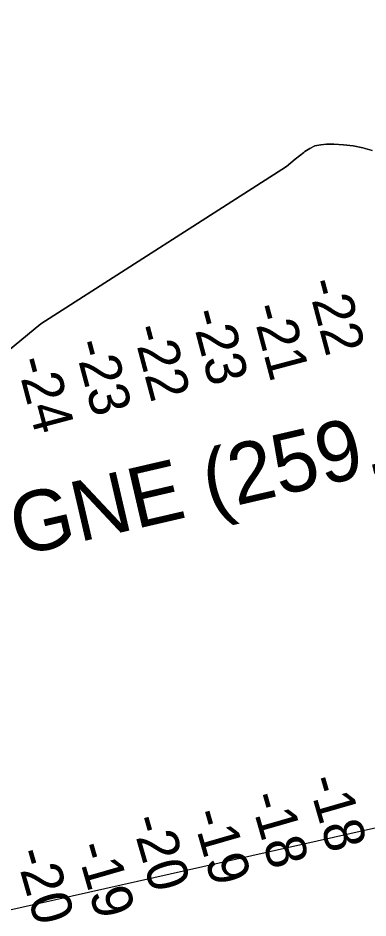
# Model space of a CAD drawing. Extents: x 3250478 to 3288318, y 788638 to 816472.
# Drawn here: x 3276809 to 3277390, y 797315 to 798809 of the extents above; entities that cross this region are included whole.
import ezdxf

# ---------------------------------------------------------------- set-up
doc = ezdxf.new("R2010")
doc.units = 0
for name, color, linetype in [('V-CHAN-NAID', 7, 'Continuous'), ('V-RIVR-RANG', 7, 'Continuous'), ('V-TOPO-DPTH', 7, 'Continuous'), ('V-TOPO-GNAM-IDEN', 7, 'Continuous'), ('V-TOPO-MINR', 7, 'Continuous'), ('V-UTIL-LINE', 7, 'Continuous')]:
    doc.layers.add(name, color=color, linetype=linetype)

msp = doc.modelspace()

# ---------------------------------------------------------------- linework, layer by layer
at = {"layer": 'V-TOPO-DPTH'}
for points in [[(3276745.4, 798217.9), (3276846.9, 798301.9), (3277254.8, 798563), (3277261.9, 798568.9), (3277269, 798574.7), (3277276.2, 798580.5), (3277283.4, 798586.2), (3277285, 798587.5), (3277293.3, 798592.8), (3277302.1, 798596.8), (3277311.6, 798599), (3277321.4, 798599.8), (3277333.5, 798599.6), (3277349.6, 798598.7), (3277365.6, 798596.8), (3277381.4, 798593.7), (3277397, 798589.6)], [(3277397, 798589.6), (3277381.4, 798593.7), (3277365.6, 798596.8), (3277349.6, 798598.7), (3277333.5, 798599.6), (3277321.4, 798599.8), (3277311.6, 798599), (3277302.1, 798596.8), (3277293.3, 798592.8), (3277285, 798587.5), (3277283.4, 798586.2), (3277276.2, 798580.5), (3277269, 798574.7), (3277261.9, 798568.9), (3277254.8, 798563), (3276846.9, 798301.9), (3276745.4, 798217.9)]]:
    msp.add_lwpolyline(points, dxfattribs=at)
at = {"layer": 'V-TOPO-MINR'}
msp.add_lwpolyline([(3276745.4, 798217.9), (3276846.9, 798301.9), (3277254.8, 798563), (3277261.9, 798568.9), (3277269, 798574.7), (3277276.2, 798580.5), (3277283.4, 798586.2), (3277285, 798587.5), (3277293.3, 798592.8), (3277302.1, 798596.8), (3277311.6, 798599), (3277321.4, 798599.8), (3277333.5, 798599.6), (3277349.6, 798598.7), (3277365.6, 798596.8), (3277381.4, 798593.7), (3277397, 798589.6)], dxfattribs=at)
at = {"layer": 'V-UTIL-LINE'}
msp.add_lwpolyline([(3274180.3, 796742), (3278434.3, 797696.7), (3279181.3, 797847.9), (3280704.9, 797706.3), (3281577.3, 797678.6)], dxfattribs=at)

# ---------------------------------------------------------------- texts
at = {"layer": 'V-CHAN-NAID'}
for s, rotation, p in [('CROWN VANTAGE OUTFLOW (260.1)', 13.712, (3275402.3, 798798.9)), ('TRANSMONTAIGNE (259.9) (2)', 13.0616, (3275861.2, 797695.7))]:
    msp.add_text(s, height=100, rotation=rotation, dxfattribs=at).set_placement(p)
at = {"layer": 'V-RIVR-RANG'}
for s, rotation, p in [('-22', 284.8695, (3277288.5, 798370.4)), ('-21', 284.8695, (3277196.1, 798328.9)), ('-23', 284.8695, (3277095, 798320.1)), ('-22', 284.8695, (3276998.4, 798294.1)), ('-23', 284.8695, (3276901.5, 798269.2)), ('-24', 284.8695, (3276805.7, 798240.5)), ('-18', 286.0608, (3277289.4, 797544.7)), ('-18', 286.0608, (3277193.2, 797517.2)), ('-19', 286.0608, (3277097.3, 797489.1)), ('-20', 286.0608, (3276996.1, 797478.9)), ('-19', 286.0608, (3276904.9, 797434.2)), ('-20', 286.0608, (3276803.8, 797424))]:
    msp.add_text(s, height=67, rotation=rotation, dxfattribs=at).set_placement(p)
at = {"layer": 'V-TOPO-GNAM-IDEN'}
msp.add_text('FANCY POINT LDG.', height=100, rotation=13.812, dxfattribs=at).set_placement((3276843, 797028.3))

doc.saveas('drawing.dxf')
